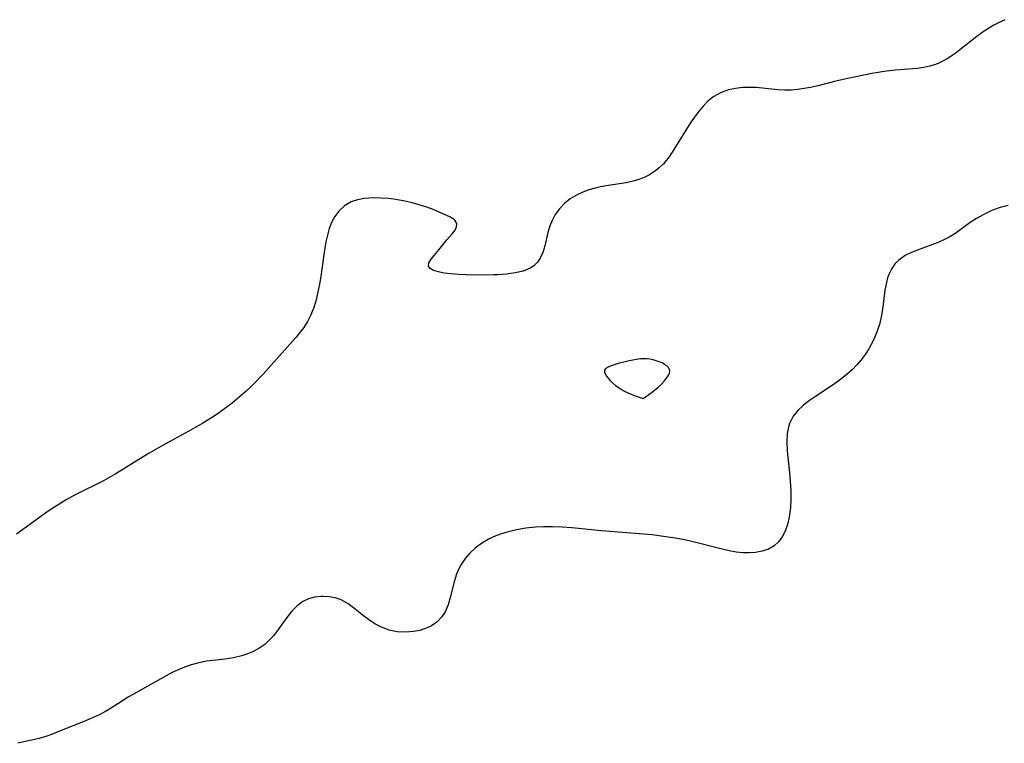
# Model space of a CAD drawing. Header units: metres. Extents: x 1073367 to 1082519, y 1569854 to 1574957.
# Tile 530 of 656: x 1078003 to 1078201, y 1573838 to 1573984. Entities that reach past the tile are written whole.
import ezdxf

# ---------------------------------------------------------------- set-up
doc = ezdxf.new("R2010")
doc.units = ezdxf.units.M
doc.layers.add('CGG_CurvaNivelLidar_v1', color=253, linetype='Continuous', lineweight=30)

msp = doc.modelspace()

# ---------------------------------------------------------------- linework, layer by layer
at = {"layer": 'CGG_CurvaNivelLidar_v1'}
for p, q in [((1078201.4777, 1573983.9507, 70), (1078199.935, 1573983.2127, 70)), ((1078197.0894, 1573981.47, 70), (1078195.8451, 1573980.5524, 70)), ((1078198.3772, 1573982.3281, 70), (1078197.0894, 1573981.47, 70)), ((1078199.2333, 1573982.8349, 70), (1078198.3772, 1573982.3281, 70)), ((1078199.935, 1573983.2127, 70), (1078199.2333, 1573982.8349, 70)), ((1078195.8451, 1573980.5524, 70), (1078192.4023, 1573977.8393, 70)), ((1078192.4023, 1573977.8393, 70), (1078191.367, 1573977.0663, 70)), ((1078189.85, 1573976.0575, 70), (1078188.2648, 1573975.2272, 70)), ((1078191.367, 1573977.0663, 70), (1078189.85, 1573976.0575, 70)), ((1078177.5917, 1573973.5427, 70), (1078174.6297, 1573973.0753, 70)), ((1078179.4305, 1573973.7422, 70), (1078177.5917, 1573973.5427, 70)), ((1078183.7554, 1573974.1303, 70), (1078179.4305, 1573973.7422, 70)), ((1078185.1488, 1573974.3312, 70), (1078183.7554, 1573974.1303, 70)), ((1078186.3274, 1573974.577, 70), (1078185.1488, 1573974.3312, 70)), ((1078187.4702, 1573974.9145, 70), (1078186.3274, 1573974.577, 70)), ((1078188.2648, 1573975.2272, 70), (1078187.4702, 1573974.9145, 70)), ((1078167.6094, 1573971.5861, 70), (1078163.7152, 1573970.6101, 70)), ((1078169.812, 1573972.0962, 70), (1078167.6094, 1573971.5861, 70)), ((1078173.0212, 1573972.7697, 70), (1078169.812, 1573972.0962, 70)), ((1078174.6297, 1573973.0753, 70), (1078173.0212, 1573972.7697, 70)), ((1078145.7383, 1573969.7651, 70), (1078144.2018, 1573969.2314, 70)), ((1078147.1267, 1573970.0854, 70), (1078145.7383, 1573969.7651, 70)), ((1078148.5584, 1573970.2664, 70), (1078147.1267, 1573970.0854, 70)), ((1078149.9098, 1573970.2995, 70), (1078148.5584, 1573970.2664, 70)), ((1078151.2828, 1573970.2354, 70), (1078149.9098, 1573970.2995, 70)), ((1078155.6858, 1573969.8234, 70), (1078151.2828, 1573970.2354, 70)), ((1078157.0218, 1573969.7531, 70), (1078155.6858, 1573969.8234, 70)), ((1078158.3601, 1573969.7592, 70), (1078157.0218, 1573969.7531, 70)), ((1078159.666, 1573969.8603, 70), (1078158.3601, 1573969.7592, 70)), ((1078160.9723, 1573970.0429, 70), (1078159.666, 1573969.8603, 70)), ((1078162.2792, 1573970.2885, 70), (1078160.9723, 1573970.0429, 70)), ((1078163.7152, 1573970.6101, 70), (1078162.2792, 1573970.2885, 70)), ((1078141.621, 1573967.5834, 70), (1078140.5632, 1573966.5101, 70)), ((1078142.7811, 1573968.483, 70), (1078141.621, 1573967.5834, 70)), ((1078144.2018, 1573969.2314, 70), (1078142.7811, 1573968.483, 70)), ((1078140.5632, 1573966.5101, 70), (1078139.581, 1573965.3104, 70)), ((1078139.581, 1573965.3104, 70), (1078138.131, 1573963.2494, 70)), ((1078138.131, 1573963.2494, 70), (1078134.6897, 1573957.723, 70)), ((1078134.6897, 1573957.723, 70), (1078133.7027, 1573956.2432, 70)), ((1078133.7027, 1573956.2432, 70), (1078132.6126, 1573954.8924, 70)), ((1078131.7413, 1573954.0555, 70), (1078130.785, 1573953.3151, 70)), ((1078132.6126, 1573954.8924, 70), (1078131.7413, 1573954.0555, 70)), ((1078127.8241, 1573951.7887, 70), (1078126.4592, 1573951.3706, 70)), ((1078128.8109, 1573952.1916, 70), (1078127.8241, 1573951.7887, 70)), ((1078129.7554, 1573952.6707, 70), (1078128.8109, 1573952.1916, 70)), ((1078130.785, 1573953.3151, 70), (1078129.7554, 1573952.6707, 70)), ((1078118.7758, 1573949.9519, 70), (1078117.5321, 1573949.589, 70)), ((1078119.8858, 1573950.2054, 70), (1078118.7758, 1573949.9519, 70)), ((1078121.0135, 1573950.4139, 70), (1078119.8858, 1573950.2054, 70)), ((1078125.0483, 1573951.0567, 70), (1078121.0135, 1573950.4139, 70)), ((1078126.4592, 1573951.3706, 70), (1078125.0483, 1573951.0567, 70)), ((1078072.2013, 1573947.8618, 70), (1078070.8262, 1573947.603, 70)), ((1078074.0904, 1573947.987, 70), (1078072.2013, 1573947.8618, 70)), ((1078075.569, 1573947.9569, 70), (1078074.0904, 1573947.987, 70)), ((1078077.0727, 1573947.841, 70), (1078075.569, 1573947.9569, 70)), ((1078078.5862, 1573947.6516, 70), (1078077.0727, 1573947.841, 70)), ((1078113.761, 1573947.7971, 70), (1078112.6069, 1573946.8575, 70)), ((1078115.1931, 1573948.6343, 70), (1078113.761, 1573947.7971, 70)), ((1078116.3339, 1573949.1494, 70), (1078115.1931, 1573948.6343, 70)), ((1078117.5321, 1573949.589, 70), (1078116.3339, 1573949.1494, 70)), ((1078068.2008, 1573946.3788, 70), (1078067.0522, 1573945.3232, 70)), ((1078069.5473, 1573947.1647, 70), (1078068.2008, 1573946.3788, 70)), ((1078070.8262, 1573947.603, 70), (1078069.5473, 1573947.1647, 70)), ((1078080.3634, 1573947.3422, 70), (1078078.5862, 1573947.6516, 70)), ((1078082.1066, 1573946.938, 70), (1078080.3634, 1573947.3422, 70)), ((1078083.4908, 1573946.5348, 70), (1078082.1066, 1573946.938, 70)), ((1078084.8238, 1573946.0865, 70), (1078083.4908, 1573946.5348, 70)), ((1078086.0942, 1573945.6157, 70), (1078084.8238, 1573946.0865, 70)), ((1078111.6058, 1573945.7806, 70), (1078110.7581, 1573944.6066, 70)), ((1078112.6069, 1573946.8575, 70), (1078111.6058, 1573945.7806, 70)), ((1078200.549, 1573946.0277, 70.5), (1078199.012, 1573945.4928, 70.5)), ((1078202.139, 1573946.4626, 70.5), (1078200.549, 1573946.0277, 70.5)), ((1078066.2592, 1573944.2507, 70), (1078065.6173, 1573943.0392, 70)), ((1078067.0522, 1573945.3232, 70), (1078066.2592, 1573944.2507, 70)), ((1078088.4158, 1573944.6675, 70), (1078086.0942, 1573945.6157, 70)), ((1078089.5915, 1573944.0869, 70), (1078088.4158, 1573944.6675, 70)), ((1078090.4528, 1573943.4728, 70), (1078089.5915, 1573944.0869, 70)), ((1078110.7581, 1573944.6066, 70), (1078110.0525, 1573943.3255, 70)), ((1078195.7559, 1573943.8366, 70.5), (1078194.4932, 1573943.0017, 70.5)), ((1078197.0854, 1573944.599, 70.5), (1078195.7559, 1573943.8366, 70.5)), ((1078198.0337, 1573945.0709, 70.5), (1078197.0854, 1573944.599, 70.5)), ((1078199.012, 1573945.4928, 70.5), (1078198.0337, 1573945.0709, 70.5)), ((1078065.1417, 1573941.7991, 70), (1078064.7666, 1573940.4838, 70)), ((1078065.6173, 1573943.0392, 70), (1078065.1417, 1573941.7991, 70)), ((1078090.8801, 1573942.7884, 70), (1078090.4528, 1573943.4728, 70)), ((1078090.5147, 1573941.4891, 70), (1078090.8394, 1573942.1658, 70)), ((1078090.8394, 1573942.1658, 70), (1078090.8801, 1573942.7884, 70)), ((1078109.6505, 1573942.3241, 70), (1078109.2677, 1573941.0036, 70)), ((1078110.0525, 1573943.3255, 70), (1078109.6505, 1573942.3241, 70)), ((1078194.4932, 1573943.0017, 70.5), (1078192.428, 1573941.4707, 70.5)), ((1078064.7666, 1573940.4838, 70), (1078064.4688, 1573939.1125, 70)), ((1078088.8545, 1573939.5043, 70), (1078089.9863, 1573940.7747, 70)), ((1078089.9863, 1573940.7747, 70), (1078090.5147, 1573941.4891, 70)), ((1078109.2677, 1573941.0036, 70), (1078108.6201, 1573938.2895, 70)), ((1078190.2424, 1573940.0662, 70.5), (1078189.0548, 1573939.4654, 70.5)), ((1078191.378, 1573940.7414, 70.5), (1078190.2424, 1573940.0662, 70.5)), ((1078192.428, 1573941.4707, 70.5), (1078191.378, 1573940.7414, 70.5)), ((1078064.4688, 1573939.1125, 70), (1078064.0457, 1573936.5341, 70)), ((1078087.2242, 1573937.5235, 70), (1078088.8545, 1573939.5043, 70)), ((1078108.6201, 1573938.2895, 70), (1078108.2239, 1573936.9909, 70)), ((1078187.8302, 1573938.9322, 70.5), (1078184.365, 1573937.6668, 70.5)), ((1078189.0548, 1573939.4654, 70.5), (1078187.8302, 1573938.9322, 70.5)), ((1078064.0457, 1573936.5341, 70), (1078063.4171, 1573932.1487, 70)), ((1078085.7351, 1573935.6436, 70), (1078087.2242, 1573937.5235, 70)), ((1078107.6874, 1573935.7995, 70), (1078107.2069, 1573935.0828, 70)), ((1078108.2239, 1573936.9909, 70), (1078107.6874, 1573935.7995, 70)), ((1078181.3461, 1573936.338, 70.5), (1078180.0602, 1573935.4392, 70.5)), ((1078182.8095, 1573937.0565, 70.5), (1078181.3461, 1573936.338, 70.5)), ((1078184.365, 1573937.6668, 70.5), (1078182.8095, 1573937.0565, 70.5)), ((1078085.1434, 1573934.196, 70), (1078085.2392, 1573934.8547, 70)), ((1078085.4956, 1573933.7324, 70), (1078085.1434, 1573934.196, 70)), ((1078085.2392, 1573934.8547, 70), (1078085.7351, 1573935.6436, 70)), ((1078105.6627, 1573933.8082, 70), (1078104.2462, 1573933.2204, 70)), ((1078106.4125, 1573934.2969, 70), (1078105.6627, 1573933.8082, 70)), ((1078106.837, 1573934.67, 70), (1078106.4125, 1573934.2969, 70)), ((1078107.2069, 1573935.0828, 70), (1078106.837, 1573934.67, 70)), ((1078178.6676, 1573933.7701, 70.5), (1078178.1087, 1573932.6641, 70.5)), ((1078179.3021, 1573934.6622, 70.5), (1078178.6676, 1573933.7701, 70.5)), ((1078180.0602, 1573935.4392, 70.5), (1078179.3021, 1573934.6622, 70.5)), ((1078063.4171, 1573932.1487, 70), (1078063.1576, 1573930.5484, 70)), ((1078086.1984, 1573933.3575, 70), (1078085.4956, 1573933.7324, 70)), ((1078087.1708, 1573933.0592, 70), (1078086.1984, 1573933.3575, 70)), ((1078088.3472, 1573932.8309, 70), (1078087.1708, 1573933.0592, 70)), ((1078089.7283, 1573932.658, 70), (1078088.3472, 1573932.8309, 70)), ((1078091.1858, 1573932.5404, 70), (1078089.7283, 1573932.658, 70)), ((1078092.7219, 1573932.4647, 70), (1078091.1858, 1573932.5404, 70)), ((1078095.9163, 1573932.4067, 70), (1078092.7219, 1573932.4647, 70)), ((1078098.2581, 1573932.4314, 70), (1078095.9163, 1573932.4067, 70)), ((1078099.1257, 1573932.4646, 70), (1078098.2581, 1573932.4314, 70)), ((1078100.9277, 1573932.5964, 70), (1078099.1257, 1573932.4646, 70)), ((1078102.6495, 1573932.8347, 70), (1078100.9277, 1573932.5964, 70)), ((1078104.2462, 1573933.2204, 70), (1078102.6495, 1573932.8347, 70)), ((1078177.8034, 1573931.8246, 70.5), (1078177.5631, 1573930.9453, 70.5)), ((1078178.1087, 1573932.6641, 70.5), (1078177.8034, 1573931.8246, 70.5)), ((1078063.1576, 1573930.5484, 70), (1078062.7841, 1573928.6694, 70)), ((1078177.5631, 1573930.9453, 70.5), (1078177.2693, 1573929.3467, 70.5)), ((1078062.7841, 1573928.6694, 70), (1078062.4028, 1573927.1568, 70)), ((1078177.2693, 1573929.3467, 70.5), (1078176.8648, 1573925.989, 70.5)), ((1078062.4028, 1573927.1568, 70), (1078061.9373, 1573925.6864, 70)), ((1078176.8648, 1573925.989, 70.5), (1078176.5963, 1573924.2822, 70.5)), ((1078061.3652, 1573924.2721, 70), (1078060.7277, 1573923.0339, 70)), ((1078061.9373, 1573925.6864, 70), (1078061.3652, 1573924.2721, 70)), ((1078176.5963, 1573924.2822, 70.5), (1078176.1509, 1573922.4531, 70.5)), ((1078059.9871, 1573921.8581, 70), (1078059.2146, 1573920.8186, 70)), ((1078060.7277, 1573923.0339, 70), (1078059.9871, 1573921.8581, 70)), ((1078176.1509, 1573922.4531, 70.5), (1078175.5848, 1573920.7663, 70.5)), ((1078059.2146, 1573920.8186, 70), (1078058.3837, 1573919.8137, 70)), ((1078175.5848, 1573920.7663, 70.5), (1078174.8831, 1573919.1224, 70.5)), ((1078058.3837, 1573919.8137, 70), (1078052.8279, 1573913.537, 70)), ((1078174.8831, 1573919.1224, 70.5), (1078174.0421, 1573917.5404, 70.5)), ((1078173.3101, 1573916.4002, 70.5), (1078172.4985, 1573915.3107, 70.5)), ((1078174.0421, 1573917.5404, 70.5), (1078173.3101, 1573916.4002, 70.5)), ((1078121.7122, 1573913.9697, 70.5), (1078121.2587, 1573913.747, 70.5)), ((1078122.24, 1573914.1718, 70.5), (1078121.7122, 1573913.9697, 70.5)), ((1078123.4367, 1573914.5355, 70.5), (1078122.24, 1573914.1718, 70.5)), ((1078125.4011, 1573915.0185, 70.5), (1078123.4367, 1573914.5355, 70.5)), ((1078126.7449, 1573915.2975, 70.5), (1078125.4011, 1573915.0185, 70.5)), ((1078127.9462, 1573915.4833, 70.5), (1078126.7449, 1573915.2975, 70.5)), ((1078128.544, 1573915.5244, 70.5), (1078127.9462, 1573915.4833, 70.5)), ((1078129.1974, 1573915.5103, 70.5), (1078128.544, 1573915.5244, 70.5)), ((1078129.8437, 1573915.4388, 70.5), (1078129.1974, 1573915.5103, 70.5)), ((1078130.4774, 1573915.3162, 70.5), (1078129.8437, 1573915.4388, 70.5)), ((1078131.1135, 1573915.1397, 70.5), (1078130.4774, 1573915.3162, 70.5)), ((1078131.7225, 1573914.922, 70.5), (1078131.1135, 1573915.1397, 70.5)), ((1078132.2949, 1573914.6707, 70.5), (1078131.7225, 1573914.922, 70.5)), ((1078132.8165, 1573914.39, 70.5), (1078132.2949, 1573914.6707, 70.5)), ((1078133.2669, 1573914.0808, 70.5), (1078132.8165, 1573914.39, 70.5)), ((1078133.6172, 1573913.7407, 70.5), (1078133.2669, 1573914.0808, 70.5)), ((1078171.6114, 1573914.2765, 70.5), (1078170.6532, 1573913.3026, 70.5)), ((1078172.4985, 1573915.3107, 70.5), (1078171.6114, 1573914.2765, 70.5)), ((1078051.7934, 1573912.4106, 70), (1078049.5612, 1573910.1381, 70)), ((1078052.8279, 1573913.537, 70), (1078051.7934, 1573912.4106, 70)), ((1078120.704, 1573913.2036, 70.5), (1078120.6788, 1573912.8489, 70.5)), ((1078120.6788, 1573912.8489, 70.5), (1078120.8134, 1573912.4512, 70.5)), ((1078120.9093, 1573913.4953, 70.5), (1078120.704, 1573913.2036, 70.5)), ((1078120.8134, 1573912.4512, 70.5), (1078121.0676, 1573912.0232, 70.5)), ((1078121.2587, 1573913.747, 70.5), (1078120.9093, 1573913.4953, 70.5)), ((1078121.0676, 1573912.0232, 70.5), (1078121.4111, 1573911.5755, 70.5)), ((1078133.2101, 1573911.5784, 70.5), (1078133.5648, 1573912.1002, 70.5)), ((1078133.5648, 1573912.1002, 70.5), (1078133.7719, 1573912.5517, 70.5)), ((1078133.8277, 1573913.3638, 70.5), (1078133.6172, 1573913.7407, 70.5)), ((1078133.7719, 1573912.5517, 70.5), (1078133.8659, 1573912.9727, 70.5)), ((1078133.8659, 1573912.9727, 70.5), (1078133.8277, 1573913.3638, 70.5)), ((1078169.6338, 1573912.385, 70.5), (1078168.023, 1573911.1103, 70.5)), ((1078170.6532, 1573913.3026, 70.5), (1078169.6338, 1573912.385, 70.5)), ((1078049.5612, 1573910.1381, 70), (1078048.3571, 1573909.0045, 70)), ((1078121.4111, 1573911.5755, 70.5), (1078121.8221, 1573911.1172, 70.5)), ((1078121.8221, 1573911.1172, 70.5), (1078122.3003, 1573910.6495, 70.5)), ((1078122.3003, 1573910.6495, 70.5), (1078122.9144, 1573910.1462, 70.5)), ((1078122.9144, 1573910.1462, 70.5), (1078123.6443, 1573909.6346, 70.5)), ((1078131.5227, 1573909.8178, 70.5), (1078132.1566, 1573910.4088, 70.5)), ((1078132.1566, 1573910.4088, 70.5), (1078132.7298, 1573911.005, 70.5)), ((1078132.7298, 1573911.005, 70.5), (1078133.2101, 1573911.5784, 70.5)), ((1078166.6488, 1573910.1361, 70.5), (1078163.057, 1573907.7639, 70.5)), ((1078168.023, 1573911.1103, 70.5), (1078166.6488, 1573910.1361, 70.5)), ((1078048.3571, 1573909.0045, 70), (1078046.9547, 1573907.7709, 70)), ((1078123.6443, 1573909.6346, 70.5), (1078124.4552, 1573909.1488, 70.5)), ((1078124.4552, 1573909.1488, 70.5), (1078125.2765, 1573908.7314, 70.5)), ((1078125.2765, 1573908.7314, 70.5), (1078126.8604, 1573908.0666, 70.5)), ((1078126.8604, 1573908.0666, 70.5), (1078128.5, 1573907.5192, 70.5)), ((1078128.5, 1573907.5192, 70.5), (1078130.0804, 1573908.6461, 70.5)), ((1078130.0804, 1573908.6461, 70.5), (1078131.5227, 1573909.8178, 70.5)), ((1078045.5096, 1573906.5854, 70), (1078044.2685, 1573905.6294, 70)), ((1078046.9547, 1573907.7709, 70), (1078045.5096, 1573906.5854, 70)), ((1078160.7869, 1573906.0929, 70.5), (1078159.7984, 1573905.1756, 70.5)), ((1078161.884, 1573906.9473, 70.5), (1078160.7869, 1573906.0929, 70.5)), ((1078163.057, 1573907.7639, 70.5), (1078161.884, 1573906.9473, 70.5)), ((1078043.0007, 1573904.7086, 70), (1078041.7057, 1573903.8256, 70)), ((1078044.2685, 1573905.6294, 70), (1078043.0007, 1573904.7086, 70)), ((1078159.7984, 1573905.1756, 70.5), (1078158.7835, 1573903.9224, 70.5)), ((1078039.6078, 1573902.5118, 70), (1078036.8173, 1573900.9145, 70)), ((1078041.7057, 1573903.8256, 70), (1078039.6078, 1573902.5118, 70)), ((1078158.0421, 1573902.4898, 70.5), (1078157.7341, 1573901.4756, 70.5)), ((1078158.7835, 1573903.9224, 70.5), (1078158.0421, 1573902.4898, 70.5)), ((1078036.8173, 1573900.9145, 70), (1078031.6472, 1573898.1028, 70)), ((1078157.5521, 1573900.4103, 70.5), (1078157.4745, 1573898.7264, 70.5)), ((1078157.7341, 1573901.4756, 70.5), (1078157.5521, 1573900.4103, 70.5)), ((1078031.6472, 1573898.1028, 70), (1078028.7908, 1573896.488, 70)), ((1078157.4745, 1573898.7264, 70.5), (1078157.5624, 1573896.9737, 70.5)), ((1078028.7908, 1573896.488, 70), (1078026.704, 1573895.2186, 70)), ((1078157.5624, 1573896.9737, 70.5), (1078158.0866, 1573891.8405, 70.5)), ((1078026.704, 1573895.2186, 70), (1078023.1656, 1573892.9753, 70)), ((1078021.9392, 1573892.2426, 70), (1078019.5422, 1573890.9229, 70)), ((1078023.1656, 1573892.9753, 70), (1078021.9392, 1573892.2426, 70)), ((1078019.5422, 1573890.9229, 70), (1078013.7467, 1573887.996, 70)), ((1078158.0866, 1573891.8405, 70.5), (1078158.2631, 1573888.8822, 70.5)), ((1078158.2631, 1573888.8822, 70.5), (1078158.2811, 1573887.188, 70.5)), ((1078010.4209, 1573886.0726, 70), (1078008.8083, 1573885.0284, 70)), ((1078012.068, 1573887.0622, 70), (1078010.4209, 1573886.0726, 70)), ((1078013.7467, 1573887.996, 70), (1078012.068, 1573887.0622, 70)), ((1078158.2811, 1573887.188, 70.5), (1078158.2156, 1573885.5296, 70.5)), ((1078007.6478, 1573884.2277, 70), (1078002.0269, 1573880.1106, 70)), ((1078008.8083, 1573885.0284, 70), (1078007.6478, 1573884.2277, 70)), ((1078158.2156, 1573885.5296, 70.5), (1078157.9829, 1573883.5681, 70.5)), ((1078157.9829, 1573883.5681, 70.5), (1078157.6201, 1573882.0464, 70.5)), ((1078099.8847, 1573880.2039, 70.5), (1078098.7548, 1573879.7824, 70.5)), ((1078101.0473, 1573880.5623, 70.5), (1078099.8847, 1573880.2039, 70.5)), ((1078102.8959, 1573881.0046, 70.5), (1078101.0473, 1573880.5623, 70.5)), ((1078104.7881, 1573881.3261, 70.5), (1078102.8959, 1573881.0046, 70.5)), ((1078106.7092, 1573881.5348, 70.5), (1078104.7881, 1573881.3261, 70.5)), ((1078108.3394, 1573881.6204, 70.5), (1078106.7092, 1573881.5348, 70.5)), ((1078110.1748, 1573881.6165, 70.5), (1078108.3394, 1573881.6204, 70.5)), ((1078112.1399, 1573881.5341, 70.5), (1078110.1748, 1573881.6165, 70.5)), ((1078114.1093, 1573881.3941, 70.5), (1078112.1399, 1573881.5341, 70.5)), ((1078120.0908, 1573880.799, 70.5), (1078114.1093, 1573881.3941, 70.5)), ((1078128.5566, 1573880.1519, 70.5), (1078120.0908, 1573880.799, 70.5)), ((1078130.3228, 1573879.968, 70.5), (1078128.5566, 1573880.1519, 70.5)), ((1078157.1491, 1573880.7648, 70.5), (1078156.544, 1573879.5991, 70.5)), ((1078157.6201, 1573882.0464, 70.5), (1078157.1491, 1573880.7648, 70.5)), ((1078095.8766, 1573878.2765, 70.5), (1078094.5941, 1573877.3284, 70.5)), ((1078097.2705, 1573879.0932, 70.5), (1078095.8766, 1573878.2765, 70.5)), ((1078098.7548, 1573879.7824, 70.5), (1078097.2705, 1573879.0932, 70.5)), ((1078133.5579, 1573879.5465, 70.5), (1078130.3228, 1573879.968, 70.5)), ((1078135.0247, 1573879.313, 70.5), (1078133.5579, 1573879.5465, 70.5)), ((1078136.8058, 1573878.9792, 70.5), (1078135.0247, 1573879.313, 70.5)), ((1078138.5708, 1573878.593, 70.5), (1078136.8058, 1573878.9792, 70.5)), ((1078144.4025, 1573877.0841, 70.5), (1078138.5708, 1573878.593, 70.5)), ((1078155.7992, 1573878.5827, 70.5), (1078154.901, 1573877.7574, 70.5)), ((1078156.544, 1573879.5991, 70.5), (1078155.7992, 1573878.5827, 70.5)), ((1078093.5235, 1573876.3257, 70.5), (1078092.5764, 1573875.2192, 70.5)), ((1078094.5941, 1573877.3284, 70.5), (1078093.5235, 1573876.3257, 70.5)), ((1078145.8391, 1573876.7504, 70.5), (1078144.4025, 1573877.0841, 70.5)), ((1078147.2842, 1573876.4911, 70.5), (1078145.8391, 1573876.7504, 70.5)), ((1078148.7022, 1573876.351, 70.5), (1078147.2842, 1573876.4911, 70.5)), ((1078149.9381, 1573876.3518, 70.5), (1078148.7022, 1573876.351, 70.5)), ((1078151.1368, 1573876.459, 70.5), (1078149.9381, 1573876.3518, 70.5)), ((1078152.5092, 1573876.7125, 70.5), (1078151.1368, 1573876.459, 70.5)), ((1078153.7776, 1573877.1296, 70.5), (1078152.5092, 1573876.7125, 70.5)), ((1078154.901, 1573877.7574, 70.5), (1078153.7776, 1573877.1296, 70.5)), ((1078092.5764, 1573875.2192, 70.5), (1078091.7623, 1573874.0234, 70.5)), ((1078091.0979, 1573872.7478, 70.5), (1078090.8117, 1573872.0406, 70.5)), ((1078091.7623, 1573874.0234, 70.5), (1078091.0979, 1573872.7478, 70.5)), ((1078090.3247, 1573870.4893, 70.5), (1078089.5561, 1573867.3471, 70.5)), ((1078090.8117, 1573872.0406, 70.5), (1078090.3247, 1573870.4893, 70.5)), ((1078059.8197, 1573866.5139, 70.5), (1078058.6334, 1573865.6455, 70.5)), ((1078060.9622, 1573867.0482, 70.5), (1078059.8197, 1573866.5139, 70.5)), ((1078062.182, 1573867.3871, 70.5), (1078060.9622, 1573867.0482, 70.5)), ((1078063.4481, 1573867.5494, 70.5), (1078062.182, 1573867.3871, 70.5)), ((1078063.8362, 1573867.5652, 70.5), (1078063.4481, 1573867.5494, 70.5)), ((1078065.0884, 1573867.508, 70.5), (1078063.8362, 1573867.5652, 70.5)), ((1078066.3253, 1573867.2804, 70.5), (1078065.0884, 1573867.508, 70.5)), ((1078067.5212, 1573866.8686, 70.5), (1078066.3253, 1573867.2804, 70.5)), ((1078068.9549, 1573866.0757, 70.5), (1078067.5212, 1573866.8686, 70.5)), ((1078089.5561, 1573867.3471, 70.5), (1078089.1126, 1573865.8449, 70.5)), ((1078057.5662, 1573864.5634, 70.5), (1078056.5667, 1573863.3072, 70.5)), ((1078058.6334, 1573865.6455, 70.5), (1078057.5662, 1573864.5634, 70.5)), ((1078070.3177, 1573865.0732, 70.5), (1078068.9549, 1573866.0757, 70.5)), ((1078071.7968, 1573863.8616, 70.5), (1078070.3177, 1573865.0732, 70.5)), ((1078088.5143, 1573864.4426, 70.5), (1078087.8676, 1573863.4312, 70.5)), ((1078089.1126, 1573865.8449, 70.5), (1078088.5143, 1573864.4426, 70.5)), ((1078056.5667, 1573863.3072, 70.5), (1078054.4913, 1573860.4195, 70.5)), ((1078073.0265, 1573862.9204, 70.5), (1078071.7968, 1573863.8616, 70.5)), ((1078074.3213, 1573862.0611, 70.5), (1078073.0265, 1573862.9204, 70.5)), ((1078086.8572, 1573862.385, 70.5), (1078085.7872, 1573861.6566, 70.5)), ((1078087.8676, 1573863.4312, 70.5), (1078086.8572, 1573862.385, 70.5)), ((1078054.4913, 1573860.4195, 70.5), (1078053.857, 1573859.6056, 70.5)), ((1078075.6845, 1573861.3372, 70.5), (1078074.3213, 1573862.0611, 70.5)), ((1078077.2314, 1573860.7642, 70.5), (1078075.6845, 1573861.3372, 70.5)), ((1078078.8305, 1573860.4241, 70.5), (1078077.2314, 1573860.7642, 70.5)), ((1078080.5007, 1573860.3264, 70.5), (1078078.8305, 1573860.4241, 70.5)), ((1078082.1533, 1573860.462, 70.5), (1078080.5007, 1573860.3264, 70.5)), ((1078083.3995, 1573860.7162, 70.5), (1078082.1533, 1573860.462, 70.5)), ((1078084.5901, 1573861.0972, 70.5), (1078083.3995, 1573860.7162, 70.5)), ((1078085.7872, 1573861.6566, 70.5), (1078084.5901, 1573861.0972, 70.5)), ((1078053.1752, 1573858.8417, 70.5), (1078052.114, 1573857.8946, 70.5)), ((1078053.857, 1573859.6056, 70.5), (1078053.1752, 1573858.8417, 70.5)), ((1078049.6586, 1573856.3826, 70.5), (1078048.8292, 1573856.0171, 70.5)), ((1078050.9335, 1573857.0762, 70.5), (1078049.6586, 1573856.3826, 70.5)), ((1078052.114, 1573857.8946, 70.5), (1078050.9335, 1573857.0762, 70.5)), ((1078040.4113, 1573854.4765, 70.5), (1078038.8133, 1573854.1848, 70.5)), ((1078044.0267, 1573854.9289, 70.5), (1078040.4113, 1573854.4765, 70.5)), ((1078045.7967, 1573855.1885, 70.5), (1078044.0267, 1573854.9289, 70.5)), ((1078047.508, 1573855.5686, 70.5), (1078045.7967, 1573855.1885, 70.5)), ((1078048.8292, 1573856.0171, 70.5), (1078047.508, 1573855.5686, 70.5)), ((1078034.6088, 1573852.752, 70.5), (1078033.4161, 1573852.1813, 70.5)), ((1078035.9381, 1573853.3115, 70.5), (1078034.6088, 1573852.752, 70.5)), ((1078037.2909, 1573853.7835, 70.5), (1078035.9381, 1573853.3115, 70.5)), ((1078038.8133, 1573854.1848, 70.5), (1078037.2909, 1573853.7835, 70.5)), ((1078032.2373, 1573851.567, 70.5), (1078024.544, 1573847.2215, 70.5)), ((1078033.4161, 1573852.1813, 70.5), (1078032.2373, 1573851.567, 70.5)), ((1078024.544, 1573847.2215, 70.5), (1078021.5028, 1573845.2961, 70.5)), ((1078019.9677, 1573844.369, 70.5), (1078018.6651, 1573843.6702, 70.5)), ((1078021.5028, 1573845.2961, 70.5), (1078019.9677, 1573844.369, 70.5)), ((1078016.8762, 1573842.829, 70.5), (1078015.492, 1573842.2489, 70.5)), ((1078018.6651, 1573843.6702, 70.5), (1078016.8762, 1573842.829, 70.5)), ((1078011.3799, 1573840.642, 70.5), (1078009.0734, 1573839.6991, 70.5)), ((1078015.492, 1573842.2489, 70.5), (1078011.3799, 1573840.642, 70.5)), ((1078006.6159, 1573838.9193, 70.5), (1078003.4858, 1573838.2275, 70.5)), ((1078007.929, 1573839.2899, 70.5), (1078006.6159, 1573838.9193, 70.5)), ((1078009.0734, 1573839.6991, 70.5), (1078007.929, 1573839.2899, 70.5)), ((1078003.4858, 1573838.2275, 70.5), (1078002.2664, 1573837.922, 70.5))]:
    msp.add_line(p, q, dxfattribs=at)

doc.saveas('drawing.dxf')
